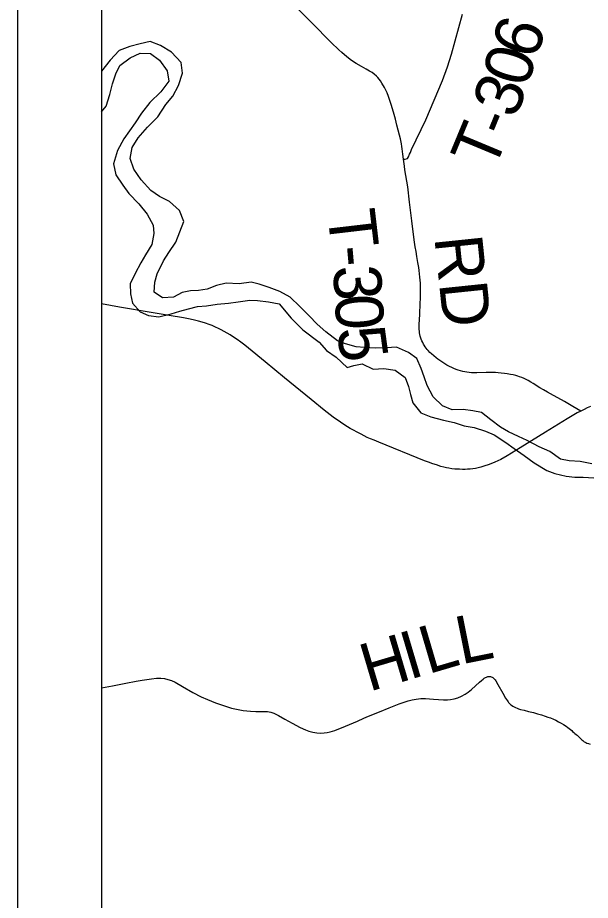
# Model space of a CAD drawing. Extents: x -10 to 158, y 8 to 33.
# Drawn here: x 126.004 to 126.685, y 28.734 to 29.785 of the extents above; entities that cross this region are included whole.
import ezdxf

# ---------------------------------------------------------------- set-up
doc = ezdxf.new("R2010")
doc.units = 0
for name, color, linetype in [('GM_X_Major_River', 7, 'Continuous'), ('GM_X_State_Route', 7, 'Continuous'), ('GM_X_Township_Road', 7, 'Continuous'), ('GM_X_Township_Road_Text', 7, 'Continuous'), ('GM_X_Township_Text', 7, 'Continuous'), ('SH_Data', 7, 'Continuous')]:
    doc.layers.add(name, color=color, linetype=linetype)

msp = doc.modelspace()

# ---------------------------------------------------------------- linework, layer by layer
at = {"layer": 'GM_X_Major_River'}
for points in [[(126.4689, 29.3862), (126.4547, 29.3925), (126.4426, 29.3919), (126.4294, 29.3914), (126.4164, 29.3923), (126.4066, 29.393), (126.394, 29.3966), (126.3845, 29.4003), (126.3707, 29.4111), (126.3603, 29.42), (126.3507, 29.4301), (126.3396, 29.441), (126.3281, 29.4522), (126.3158, 29.4589), (126.3033, 29.4636), (126.2911, 29.4676), (126.2816, 29.4702), (126.2676, 29.4681), (126.252, 29.469), (126.2403, 29.4662), (126.2293, 29.4619), (126.2191, 29.4602), (126.2097, 29.4597), (126.1998, 29.4577), (126.1893, 29.4522), (126.1764, 29.4513), (126.1661, 29.458), (126.1671, 29.4701), (126.17, 29.48), (126.1773, 29.4953), (126.1836, 29.5053), (126.1922, 29.5175), (126.197, 29.5301), (126.2017, 29.5423), (126.1966, 29.5555), (126.1847, 29.566), (126.1725, 29.5722), (126.1625, 29.5793), (126.151, 29.592), (126.1421, 29.6044), (126.1378, 29.6173), (126.1402, 29.6302), (126.1473, 29.6417), (126.1585, 29.6547), (126.1705, 29.667), (126.1801, 29.6816), (126.1883, 29.6915), (126.1953, 29.7041), (126.2001, 29.719), (126.1984, 29.7315), (126.1868, 29.7438), (126.1738, 29.7516), (126.1617, 29.7564), (126.1496, 29.7536), (126.1375, 29.7504), (126.1246, 29.746), (126.1138, 29.7345), (126.1038, 29.7214)], [(126.1038, 29.6727), (126.1092, 29.6795), (126.1136, 29.6936), (126.1168, 29.7061), (126.1205, 29.7179), (126.1256, 29.7279), (126.1376, 29.7371), (126.1497, 29.7426), (126.1618, 29.7424), (126.1726, 29.7342), (126.1818, 29.7218), (126.1839, 29.7093), (126.1742, 29.6967), (126.1611, 29.684), (126.1511, 29.6713), (126.1436, 29.6598), (126.1369, 29.6503), (126.1302, 29.6407), (126.1228, 29.6269), (126.1178, 29.6109), (126.1206, 29.5977), (126.1291, 29.5857), (126.1361, 29.5755), (126.148, 29.5632), (126.158, 29.5508), (126.165, 29.538), (126.1659, 29.5278), (126.1634, 29.5148), (126.156, 29.5026), (126.1504, 29.4931), (126.1438, 29.4804), (126.1379, 29.4682), (126.1381, 29.4561), (126.1405, 29.4451), (126.1497, 29.4346), (126.1596, 29.4302), (126.1718, 29.4289), (126.1865, 29.4325), (126.1967, 29.4357), (126.2073, 29.4384), (126.2179, 29.4409), (126.2285, 29.4418), (126.2413, 29.4438), (126.2546, 29.4452), (126.2663, 29.4465), (126.28, 29.4485), (126.2894, 29.4483), (126.3024, 29.4466), (126.3149, 29.4441), (126.3294, 29.4273), (126.3433, 29.4133), (126.3627, 29.3986), (126.3713, 29.3885), (126.3829, 29.3807), (126.3961, 29.3683), (126.4039, 29.3707), (126.4137, 29.373)], [(126.6871, 29.2538), (126.6731, 29.2566), (126.6602, 29.2572), (126.6499, 29.2594), (126.6373, 29.2683), (126.6243, 29.2742), (126.6102, 29.2816), (126.5999, 29.2864), (126.588, 29.2919), (126.5785, 29.2975), (126.567, 29.306), (126.5559, 29.315), (126.5456, 29.3167), (126.5338, 29.3185), (126.521, 29.3179), (126.5095, 29.3227), (126.4984, 29.3335), (126.491, 29.3471), (126.4874, 29.3573), (126.4839, 29.3671), (126.4788, 29.3792), (126.4689, 29.3862)], [(126.4137, 29.373), (126.427, 29.3663), (126.4395, 29.3673), (126.4532, 29.3652), (126.4651, 29.3566), (126.469, 29.346), (126.4714, 29.3362), (126.4742, 29.3264), (126.4835, 29.3144), (126.4957, 29.3096), (126.5105, 29.3056), (126.5234, 29.3028), (126.5352, 29.2991), (126.547, 29.297), (126.5607, 29.2927), (126.571, 29.2882), (126.5848, 29.279), (126.5948, 29.2719), (126.6066, 29.2637), (126.6185, 29.2551), (126.6334, 29.2459), (126.6429, 29.2422), (126.6566, 29.239), (126.6669, 29.238), (126.6767, 29.2381), (126.6893, 29.2371)]]:
    msp.add_lwpolyline(points, dxfattribs=at)
at = {"layer": 'GM_X_State_Route'}
msp.add_lwpolyline([(126.6854, 29.3222), (126.6816, 29.3205), (126.678, 29.3186), (126.674, 29.3165), (126.6697, 29.3143), (126.6579, 29.3074), (126.6319, 29.2915), (126.6018, 29.2728), (126.5865, 29.2633), (126.5789, 29.2591), (126.5717, 29.2557), (126.5648, 29.253), (126.5584, 29.2509), (126.5552, 29.2499), (126.5519, 29.249), (126.5488, 29.2483), (126.5454, 29.2478), (126.5422, 29.2474), (126.5391, 29.2473), (126.5362, 29.2472), (126.5331, 29.2472), (126.5297, 29.2473), (126.5269, 29.2474), (126.524, 29.2476), (126.5206, 29.248), (126.5171, 29.2486), (126.5141, 29.2492), (126.5108, 29.2499), (126.5075, 29.2508), (126.5022, 29.2524), (126.4979, 29.2539), (126.4929, 29.2556), (126.4881, 29.2575), (126.4336, 29.2795), (126.428, 29.2818), (126.4238, 29.2836), (126.4199, 29.2853), (126.4162, 29.2871), (126.4125, 29.2889), (126.4077, 29.2915), (126.4034, 29.2938), (126.3997, 29.2959), (126.3962, 29.298), (126.3918, 29.3007), (126.3879, 29.3033), (126.3793, 29.3094), (126.3684, 29.3177), (126.353, 29.3302), (126.3214, 29.3563), (126.2983, 29.3752), (126.2787, 29.3914), (126.2743, 29.3949), (126.2693, 29.3987), (126.2649, 29.4019), (126.2606, 29.4047), (126.2568, 29.4072), (126.2532, 29.4094), (126.2495, 29.4114), (126.246, 29.4133), (126.2429, 29.4148), (126.2392, 29.4165), (126.2352, 29.4183), (126.2316, 29.4197), (126.2275, 29.4212), (126.2234, 29.4224), (126.219, 29.4236), (126.2142, 29.4248), (126.2092, 29.4259), (126.205, 29.4267), (126.201, 29.4275), (126.1964, 29.4283), (126.1887, 29.4296), (126.1629, 29.4339), (126.125, 29.4404), (126.1038, 29.4441)], dxfattribs=at)
at = {"layer": 'GM_X_Township_Road'}
for points in [[(126.4628, 29.6164), (126.4621, 29.6225), (126.4618, 29.6256), (126.4614, 29.6286), (126.4609, 29.6317), (126.4605, 29.6347), (126.4593, 29.6408), (126.4584, 29.645), (126.4552, 29.6571), (126.4533, 29.6642), (126.4518, 29.6696), (126.4487, 29.6803), (126.4472, 29.685), (126.4452, 29.6909), (126.4434, 29.6955), (126.4405, 29.7017), (126.4373, 29.707), (126.4357, 29.7096), (126.4342, 29.7117), (126.4326, 29.7136), (126.4308, 29.7154), (126.4282, 29.7176), (126.4255, 29.7195), (126.4227, 29.7213), (126.4186, 29.7236), (126.4131, 29.7266), (126.4067, 29.7303), (126.401, 29.734), (126.3975, 29.7365), (126.3927, 29.7405), (126.3895, 29.7435), (126.3862, 29.7466), (126.377, 29.7554), (126.3722, 29.7602), (126.3588, 29.774), (126.3495, 29.7832), (126.3341, 29.7986)], [(126.4628, 29.6164), (126.465, 29.6164), (126.4676, 29.6174), (126.4688, 29.6194), (126.4702, 29.6223), (126.4712, 29.6244), (126.4726, 29.6278), (126.4896, 29.6633), (126.5092, 29.7101), (126.5153, 29.7264), (126.5201, 29.7416), (126.5331, 29.789)], [(126.674, 29.3165), (126.6646, 29.322), (126.6546, 29.3279), (126.6381, 29.337), (126.6343, 29.3391), (126.6294, 29.3419), (126.6252, 29.3444), (126.6173, 29.3494), (126.6147, 29.3511), (126.6114, 29.3529), (126.6089, 29.3543), (126.6064, 29.3554), (126.6036, 29.3566), (126.6012, 29.3574), (126.5989, 29.3582), (126.5965, 29.3589), (126.5936, 29.3596), (126.5904, 29.3602), (126.5863, 29.361), (126.583, 29.3614), (126.5794, 29.3619), (126.5756, 29.3622), (126.5723, 29.3624), (126.5682, 29.3626), (126.5613, 29.3624), (126.5502, 29.362), (126.5471, 29.362), (126.544, 29.3622), (126.5413, 29.3625), (126.5384, 29.3628), (126.5361, 29.3632), (126.5335, 29.3638), (126.531, 29.3644), (126.5281, 29.3653), (126.5256, 29.3662), (126.5229, 29.3673), (126.5204, 29.3684), (126.5178, 29.3696), (126.5147, 29.3714), (126.5111, 29.3735), (126.5073, 29.3759), (126.504, 29.3784), (126.5017, 29.3801), (126.4992, 29.3822), (126.4964, 29.3847), (126.4945, 29.3864), (126.4925, 29.3885), (126.4911, 29.39), (126.4898, 29.3915), (126.4888, 29.393), (126.4876, 29.3949), (126.4867, 29.3963), (126.4858, 29.3981), (126.4848, 29.4002), (126.4841, 29.4021), (126.483, 29.4057), (126.4825, 29.4076), (126.4822, 29.4099), (126.4819, 29.4118), (126.4817, 29.4135), (126.4817, 29.4151), (126.4816, 29.4175), (126.4817, 29.4198), (126.4823, 29.4315), (126.483, 29.4451), (126.4832, 29.4506), (126.4833, 29.4543), (126.4834, 29.46), (126.4831, 29.4689), (126.4825, 29.4761), (126.4816, 29.4839), (126.4811, 29.4875), (126.4801, 29.4936), (126.479, 29.5004), (126.4779, 29.5065), (126.477, 29.512), (126.4761, 29.5175), (126.4752, 29.5236), (126.4728, 29.5429), (126.4703, 29.5654), (126.468, 29.5837), (126.4658, 29.597), (126.4647, 29.6037), (126.464, 29.608), (126.4628, 29.6164)], [(126.1038, 28.987), (126.1167, 28.9894), (126.1325, 28.9927), (126.1447, 28.995), (126.152, 28.9963), (126.163, 28.998), (126.1692, 28.9985), (126.1742, 28.9985), (126.1785, 28.9981), (126.1827, 28.9971), (126.1868, 28.9957), (126.1914, 28.9937), (126.2, 28.9888), (126.2124, 28.9817), (126.2223, 28.9765), (126.2296, 28.9731), (126.2394, 28.9692), (126.25, 28.9655), (126.2583, 28.963), (126.2643, 28.9616), (126.2723, 28.9602), (126.2809, 28.9592), (126.2872, 28.959), (126.293, 28.9591), (126.2976, 28.9591), (126.3013, 28.959), (126.3051, 28.9581), (126.3088, 28.9568), (126.3144, 28.954), (126.3218, 28.95), (126.3304, 28.9451), (126.3401, 28.9401), (126.3462, 28.9372), (126.3503, 28.9356), (126.355, 28.9344), (126.3599, 28.9336), (126.3648, 28.9333), (126.3686, 28.9334), (126.3723, 28.9339), (126.3759, 28.9348), (126.3812, 28.9365), (126.3939, 28.9416), (126.4082, 28.9476), (126.4156, 28.9509), (126.4213, 28.9533), (126.4343, 28.9587), (126.4458, 28.9634), (126.4579, 28.968), (126.4685, 28.9716), (126.4733, 28.9729), (126.4782, 28.9738), (126.4837, 28.9743), (126.4893, 28.9743), (126.4986, 28.9737), (126.5104, 28.9729), (126.5154, 28.9729), (126.5191, 28.9732), (126.5233, 28.9741), (126.5275, 28.9753), (126.5321, 28.9772), (126.5365, 28.9796), (126.5401, 28.982), (126.544, 28.9851), (126.5536, 28.9939), (126.5558, 28.9959), (126.5578, 28.9976), (126.5591, 28.9985), (126.5604, 28.9993), (126.5616, 28.9999), (126.5626, 29.0003), (126.5635, 29.0006), (126.5644, 29.0008), (126.5658, 29.0008), (126.5666, 29.0007), (126.5675, 29.0004), (126.5683, 29), (126.5691, 28.9995), (126.57, 28.9987), (126.5709, 28.9978), (126.5719, 28.9966), (126.5728, 28.9953), (126.5754, 28.9911), (126.5811, 28.9808), (126.5845, 28.9748), (126.5856, 28.9731), (126.5866, 28.9716), (126.5874, 28.9706), (126.5881, 28.9698), (126.5893, 28.9685), (126.5904, 28.9674), (126.5916, 28.9665), (126.5931, 28.9654), (126.5947, 28.9645), (126.5963, 28.9636), (126.5981, 28.9629), (126.5998, 28.9623), (126.6022, 28.9615), (126.6067, 28.9604), (126.6117, 28.9591), (126.6178, 28.9576), (126.6226, 28.9563), (126.6273, 28.9549), (126.6316, 28.9535), (126.6349, 28.9524), (126.6379, 28.9513), (126.6413, 28.9498), (126.6442, 28.9485), (126.6474, 28.9468), (126.6505, 28.9451), (126.6533, 28.9434), (126.6566, 28.9413), (126.6585, 28.94), (126.6603, 28.9386), (126.6618, 28.9374), (126.6631, 28.9363), (126.6642, 28.9353), (126.6656, 28.934), (126.667, 28.9329), (126.6684, 28.9317), (126.6695, 28.9307), (126.6708, 28.9295), (126.6719, 28.9285), (126.6732, 28.9273), (126.6743, 28.9261), (126.6752, 28.9252), (126.6763, 28.9243), (126.677, 28.9236), (126.678, 28.9229), (126.6791, 28.9223), (126.6801, 28.9219), (126.6813, 28.9214), (126.683, 28.9207), (126.6853, 28.92)]]:
    msp.add_lwpolyline(points, dxfattribs=at)
at = {"layer": 'GM_X_Township_Text'}
msp.add_lwpolyline([(126.1038, 30.3865), (126.1038, 27.0364), (126.3333, 27.0308), (126.5452, 27.0287), (127.0949, 27.0121), (127.9467, 26.9899), (128.0604, 26.987), (128.3868, 26.9847), (128.4032, 28.3535), (128.4042, 28.3758)], dxfattribs=at)
at = {"layer": 'SH_Data'}
for p, q in [((126.0038, 31.9623), (126.0038, 24.9623)), ((126.1038, 31.8623), (126.1038, 25.0623))]:
    msp.add_line(p, q, dxfattribs=at)

# ---------------------------------------------------------------- texts
at = {"layer": 'GM_X_Township_Road_Text'}
for s, height, rotation, p in [('6', 0.0568, 71.2014, (126.62, 29.7333)), ('0', 0.0568, 73.1596, (126.6101, 29.7003)), ('3', 0.0568, 68.8954, (126.596, 29.6633)), ('T', 0.0568, 67.4035, (126.5702, 29.6009)), ('-', 0.0568, 67.7199, (126.5866, 29.6405)), ('T', 0.0568, 276.7051, (126.3721, 29.5535)), ('RD', 0.05682, 275.9567, (126.4996, 29.5233)), ('-', 0.0568, 275.01, (126.377, 29.5118)), ('3', 0.0568, 273.5306, (126.379, 29.4889)), ('0', 0.0568, 273.3167, (126.3811, 29.454)), ('5', 0.0568, 277.7716, (126.3836, 29.4143)), ('L', 0.0568, 11.3889, (126.5316, 29.0149)), ('I', 0.0568, 16.5347, (126.4698, 28.9966)), ('L', 0.0568, 16.4099, (126.4921, 29.0032)), ('H', 0.0568, 16.5293, (126.4219, 28.9823))]:
    msp.add_text(s, height=height, rotation=rotation, dxfattribs=at).set_placement(p)

doc.saveas('drawing.dxf')
